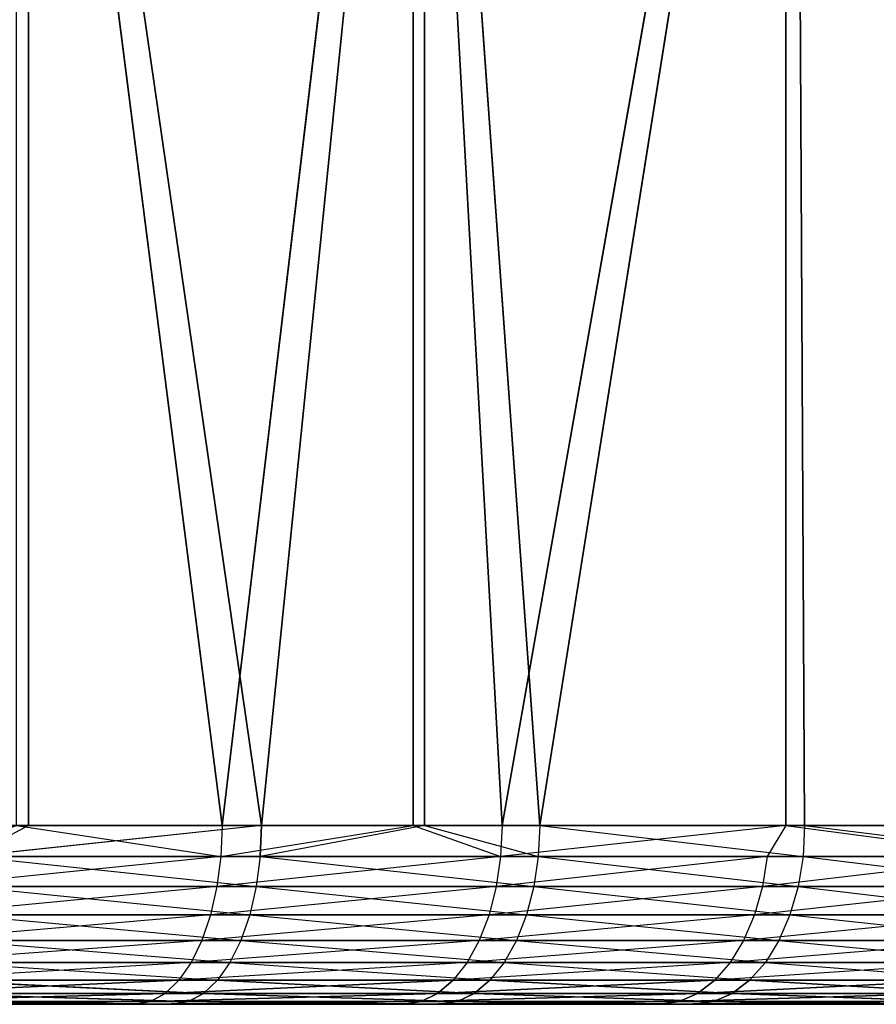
# Model space of a CAD drawing. Extents: x 0 to 8.9, y 0 to 29.9.
# Tile 315 of 656: x 3.5546 to 3.6502, y 0 to 0.11. Entities that reach past the tile are written whole.
import ezdxf

# ---------------------------------------------------------------- set-up
doc = ezdxf.new("R2010")
doc.units = 0
doc.header["$LTSCALE"] = 2.54
doc.layers.get('0').update_dxf_attribs({"color": 13, "linetype": 'CONTINUOUS'})

# ---------------------------------------------------------------- blocks, each defined once
blk = doc.blocks.new('SZCZOTKA_DO_WC_BEZ_POKRYWK')
at = {"color": 0}
for p, q in [((3.55419, 0.2, 0.68323), (3.57718, 0.02, 0.69521)), ((3.55419, 0.2, 0.68323), (3.57718, 0.02, 0.69521)), ((3.55554, 0.02, 1.58104), (3.55554, 0.2, 1.58104)), ((3.55554, 0.02, 1.58104), (3.55554, 0.2, 1.58104)), ((3.58157, 0.02, 1.56725), (3.55554, 0.2, 1.58104)), ((3.58157, 0.02, 1.56725), (3.55554, 0.2, 1.58104)), ((3.59851, 0.2, 0.70775), (3.57718, 0.02, 0.69521)), ((3.59851, 0.2, 0.70775), (3.57718, 0.02, 0.69521)), ((3.58157, 0.02, 1.56725), (3.59979, 0.2, 1.55639)), ((3.58157, 0.02, 1.56725), (3.59979, 0.2, 1.55639)), ((3.60845, 0.02, 0.71408), (3.59851, 0.2, 0.70775)), ((3.59851, 0.2, 0.70775), (3.59851, 0.02, 0.70775)), ((3.59851, 0.2, 0.70775), (3.59851, 0.02, 0.70775)), ((3.60845, 0.02, 0.71408), (3.59851, 0.2, 0.70775)), ((3.59979, 0.02, 1.55639), (3.59979, 0.2, 1.55639)), ((3.59979, 0.02, 1.55639), (3.59979, 0.2, 1.55639)), ((3.61265, 0.02, 1.54807), (3.59979, 0.2, 1.55639)), ((3.61265, 0.02, 1.54807), (3.59979, 0.2, 1.55639)), ((3.60845, 0.02, 0.71408), (3.64013, 0.2, 0.73662)), ((3.60845, 0.02, 0.71408), (3.64013, 0.2, 0.73662)), ((3.61265, 0.02, 1.54807), (3.64131, 0.2, 1.52739)), ((3.61265, 0.02, 1.54807), (3.64131, 0.2, 1.52739)), ((3.64013, 0.02, 0.73662), (3.64013, 0.2, 0.73662)), ((3.64013, 0.02, 0.73662), (3.64013, 0.2, 0.73662)), ((3.64224, 0.02, 1.52667), (3.64131, 0.2, 1.52739)), ((3.64224, 0.02, 1.52667), (3.64131, 0.2, 1.52739)), ((3.55554, 0.02, 1.58104), (3.54904, 0.01653, 1.58384)), ((3.58157, 0.02, 1.56725), (3.54904, 0.01653, 1.58384)), ((3.55554, 0.02, 1.58104), (3.54917, 0.02, 1.58412)), ((3.57718, 0.02, 0.69521), (3.55419, 0.02, 0.68323)), ((3.55419, 0.02, 0.68323), (3.57703, 0.01653, 0.69548)), ((3.58157, 0.02, 1.56725), (3.55554, 0.02, 1.58104)), ((3.57703, 0.01653, 0.69548), (3.59851, 0.02, 0.70775)), ((3.57718, 0.02, 0.69521), (3.57703, 0.01653, 0.69548)), ((3.59851, 0.02, 0.70775), (3.57718, 0.02, 0.69521)), ((3.59979, 0.02, 1.55639), (3.58142, 0.01653, 1.56699)), ((3.58157, 0.02, 1.56725), (3.58142, 0.01653, 1.56699)), ((3.59979, 0.02, 1.55639), (3.58157, 0.02, 1.56725)), ((3.59851, 0.02, 0.70775), (3.60828, 0.01653, 0.71434)), ((3.60845, 0.02, 0.71408), (3.59851, 0.02, 0.70775)), ((3.59979, 0.02, 1.55639), (3.61248, 0.01653, 1.54782)), ((3.61265, 0.02, 1.54807), (3.59979, 0.02, 1.55639)), ((3.60845, 0.02, 0.71408), (3.60828, 0.01653, 0.71434)), ((3.64013, 0.02, 0.73662), (3.60828, 0.01653, 0.71434)), ((3.64013, 0.02, 0.73662), (3.60845, 0.02, 0.71408)), ((3.61265, 0.02, 1.54807), (3.61248, 0.01653, 1.54782)), ((3.61265, 0.02, 1.54807), (3.64206, 0.01653, 1.52643)), ((3.64224, 0.02, 1.52667), (3.61265, 0.02, 1.54807)), ((3.64013, 0.02, 0.73662), (3.63807, 0.01653, 0.73543)), ((3.64013, 0.02, 0.73662), (3.66625, 0.01653, 0.75863)), ((3.66645, 0.02, 0.7584), (3.64013, 0.02, 0.73662)), ((3.64224, 0.02, 1.52667), (3.64206, 0.01653, 1.52643)), ((3.64224, 0.02, 1.52667), (3.66999, 0.01653, 1.50294)), ((3.6702, 0.02, 1.50317), (3.64224, 0.02, 1.52667)), ((3.57703, 0.01653, 0.69548), (3.54411, 0.01316, 0.67977)), ((3.57703, 0.01653, 0.69548), (3.54449, 0.01653, 0.67895)), ((3.54904, 0.01653, 1.58384), (3.58097, 0.01316, 1.5662)), ((3.54904, 0.01653, 1.58384), (3.58142, 0.01653, 1.56699)), ((3.57703, 0.01653, 0.69548), (3.57659, 0.01316, 0.69627)), ((3.60828, 0.01653, 0.71434), (3.57659, 0.01316, 0.69627)), ((3.60828, 0.01653, 0.71434), (3.57703, 0.01653, 0.69548)), ((3.58142, 0.01653, 1.56699), (3.58097, 0.01316, 1.5662)), ((3.58142, 0.01653, 1.56699), (3.61248, 0.01653, 1.54782)), ((3.58142, 0.01653, 1.56699), (3.61198, 0.01316, 1.54707)), ((3.60828, 0.01653, 0.71434), (3.60779, 0.01316, 0.71509)), ((3.63807, 0.01653, 0.73543), (3.60779, 0.01316, 0.71509)), ((3.63807, 0.01653, 0.73543), (3.60828, 0.01653, 0.71434)), ((3.61248, 0.01653, 1.54782), (3.61198, 0.01316, 1.54707)), ((3.61248, 0.01653, 1.54782), (3.64206, 0.01653, 1.52643)), ((3.61248, 0.01653, 1.54782), (3.6415, 0.01316, 1.52572)), ((3.63807, 0.01653, 0.73543), (3.63753, 0.01316, 0.73614)), ((3.66625, 0.01653, 0.75863), (3.63753, 0.01316, 0.73614)), ((3.66625, 0.01653, 0.75863), (3.63807, 0.01653, 0.73543)), ((3.64206, 0.01653, 1.52643), (3.6415, 0.01316, 1.52572)), ((3.64206, 0.01653, 1.52643), (3.66999, 0.01653, 1.50294)), ((3.64206, 0.01653, 1.52643), (3.66939, 0.01316, 1.50227)), ((3.57659, 0.01316, 0.69627), (3.54349, 0.01, 0.68111)), ((3.57659, 0.01316, 0.69627), (3.54411, 0.01316, 0.67977)), ((3.54866, 0.01316, 1.58303), (3.58097, 0.01316, 1.5662)), ((3.54866, 0.01316, 1.58303), (3.58025, 0.01, 1.56492)), ((3.57659, 0.01316, 0.69627), (3.57588, 0.01, 0.69756)), ((3.60779, 0.01316, 0.71509), (3.57588, 0.01, 0.69756)), ((3.60779, 0.01316, 0.71509), (3.57659, 0.01316, 0.69627)), ((3.58097, 0.01316, 1.5662), (3.58025, 0.01, 1.56492)), ((3.58097, 0.01316, 1.5662), (3.61198, 0.01316, 1.54707)), ((3.58097, 0.01316, 1.5662), (3.61116, 0.01, 1.54584)), ((3.60779, 0.01316, 0.71509), (3.60698, 0.01, 0.71632)), ((3.63753, 0.01316, 0.73614), (3.60698, 0.01, 0.71632)), ((3.63753, 0.01316, 0.73614), (3.60779, 0.01316, 0.71509)), ((3.61198, 0.01316, 1.54707), (3.61116, 0.01, 1.54584)), ((3.61198, 0.01316, 1.54707), (3.6415, 0.01316, 1.52572)), ((3.61198, 0.01316, 1.54707), (3.6406, 0.01, 1.52456)), ((3.63753, 0.01316, 0.73614), (3.63663, 0.01, 0.73731)), ((3.66565, 0.01316, 0.75931), (3.63663, 0.01, 0.73731)), ((3.66565, 0.01316, 0.75931), (3.63753, 0.01316, 0.73614)), ((3.6415, 0.01316, 1.52572), (3.6406, 0.01, 1.52456)), ((3.6415, 0.01316, 1.52572), (3.66939, 0.01316, 1.50227)), ((3.6415, 0.01316, 1.52572), (3.6684, 0.01, 1.50118)), ((3.57588, 0.01, 0.69756), (3.54265, 0.00714, 0.68293)), ((3.57588, 0.01, 0.69756), (3.54349, 0.01, 0.68111)), ((3.54802, 0.01, 1.58169), (3.58025, 0.01, 1.56492)), ((3.54802, 0.01, 1.58169), (3.57926, 0.00714, 1.56318)), ((3.57588, 0.01, 0.69756), (3.57491, 0.00714, 0.69931)), ((3.60698, 0.01, 0.71632), (3.57491, 0.00714, 0.69931)), ((3.60698, 0.01, 0.71632), (3.57588, 0.01, 0.69756)), ((3.58025, 0.01, 1.56492), (3.57926, 0.00714, 1.56318)), ((3.58025, 0.01, 1.56492), (3.61116, 0.01, 1.54584)), ((3.58025, 0.01, 1.56492), (3.61005, 0.00714, 1.54418)), ((3.60698, 0.01, 0.71632), (3.60589, 0.00714, 0.718)), ((3.63663, 0.01, 0.73731), (3.60589, 0.00714, 0.718)), ((3.63663, 0.01, 0.73731), (3.60698, 0.01, 0.71632)), ((3.61116, 0.01, 1.54584), (3.61005, 0.00714, 1.54418)), ((3.61116, 0.01, 1.54584), (3.6406, 0.01, 1.52456)), ((3.61116, 0.01, 1.54584), (3.63937, 0.00714, 1.52298)), ((3.63663, 0.01, 0.73731), (3.63542, 0.00714, 0.7389)), ((3.66467, 0.01, 0.76041), (3.63542, 0.00714, 0.7389)), ((3.66467, 0.01, 0.76041), (3.63663, 0.01, 0.73731)), ((3.6406, 0.01, 1.52456), (3.63937, 0.00714, 1.52298)), ((3.6406, 0.01, 1.52456), (3.6684, 0.01, 1.50118)), ((3.6406, 0.01, 1.52456), (3.66706, 0.00714, 1.4997)), ((3.57491, 0.00714, 0.69931), (3.54161, 0.00468, 0.68516)), ((3.57491, 0.00714, 0.69931), (3.54265, 0.00714, 0.68293)), ((3.54717, 0.00714, 1.57989), (3.57926, 0.00714, 1.56318)), ((3.54717, 0.00714, 1.57989), (3.57804, 0.00468, 1.56104)), ((3.57491, 0.00714, 0.69931), (3.57371, 0.00468, 0.70146)), ((3.60589, 0.00714, 0.718), (3.57371, 0.00468, 0.70146)), ((3.60589, 0.00714, 0.718), (3.57491, 0.00714, 0.69931)), ((3.57926, 0.00714, 1.56318), (3.57804, 0.00468, 1.56104)), ((3.57926, 0.00714, 1.56318), (3.61005, 0.00714, 1.54418)), ((3.57926, 0.00714, 1.56318), (3.60868, 0.00468, 1.54213)), ((3.60589, 0.00714, 0.718), (3.60454, 0.00468, 0.72006)), ((3.63542, 0.00714, 0.7389), (3.60454, 0.00468, 0.72006)), ((3.63542, 0.00714, 0.7389), (3.60589, 0.00714, 0.718)), ((3.61005, 0.00714, 1.54418), (3.60868, 0.00468, 1.54213)), ((3.61005, 0.00714, 1.54418), (3.63937, 0.00714, 1.52298)), ((3.61005, 0.00714, 1.54418), (3.63785, 0.00468, 1.52104)), ((3.63542, 0.00714, 0.7389), (3.63392, 0.00468, 0.74086)), ((3.66334, 0.00714, 0.7619), (3.63392, 0.00468, 0.74086)), ((3.66334, 0.00714, 0.7619), (3.63542, 0.00714, 0.7389)), ((3.63937, 0.00714, 1.52298), (3.63785, 0.00468, 1.52104)), ((3.63937, 0.00714, 1.52298), (3.66706, 0.00714, 1.4997)), ((3.63937, 0.00714, 1.52298), (3.6654, 0.00468, 1.49787)), ((3.57371, 0.00468, 0.70146), (3.54042, 0.00268, 0.68775)), ((3.57371, 0.00468, 0.70146), (3.54161, 0.00468, 0.68516)), ((3.54611, 0.00468, 1.57766), (3.57804, 0.00468, 1.56104)), ((3.54611, 0.00468, 1.57766), (3.57663, 0.00268, 1.55856)), ((3.57371, 0.00468, 0.70146), (3.57233, 0.00268, 0.70396)), ((3.60454, 0.00468, 0.72006), (3.57233, 0.00268, 0.70396)), ((3.60454, 0.00468, 0.72006), (3.57371, 0.00468, 0.70146)), ((3.57804, 0.00468, 1.56104), (3.57663, 0.00268, 1.55856)), ((3.57804, 0.00468, 1.56104), (3.60868, 0.00468, 1.54213)), ((3.57804, 0.00468, 1.56104), (3.60709, 0.00268, 1.53976)), ((3.60454, 0.00468, 0.72006), (3.60297, 0.00268, 0.72245)), ((3.63392, 0.00468, 0.74086), (3.60297, 0.00268, 0.72245)), ((3.63392, 0.00468, 0.74086), (3.60454, 0.00468, 0.72006)), ((3.60868, 0.00468, 1.54213), (3.60709, 0.00268, 1.53976)), ((3.60868, 0.00468, 1.54213), (3.63785, 0.00468, 1.52104)), ((3.60868, 0.00468, 1.54213), (3.63609, 0.00268, 1.51879)), ((3.63392, 0.00468, 0.74086), (3.63219, 0.00268, 0.74313)), ((3.66171, 0.00468, 0.76375), (3.63219, 0.00268, 0.74313)), ((3.66171, 0.00468, 0.76375), (3.63392, 0.00468, 0.74086)), ((3.63785, 0.00468, 1.52104), (3.63609, 0.00268, 1.51879)), ((3.63785, 0.00468, 1.52104), (3.6654, 0.00468, 1.49787)), ((3.63785, 0.00468, 1.52104), (3.66349, 0.00268, 1.49575)), ((3.57233, 0.00268, 0.70396), (3.53909, 0.00121, 0.69062)), ((3.57233, 0.00268, 0.70396), (3.53909, 0.00121, 0.69062)), ((3.57233, 0.00268, 0.70396), (3.54042, 0.00268, 0.68775)), ((3.54488, 0.00268, 1.57508), (3.57663, 0.00268, 1.55856)), ((3.54488, 0.00268, 1.57508), (3.57507, 0.00121, 1.55581)), ((3.54488, 0.00268, 1.57508), (3.57507, 0.00121, 1.55581)), ((3.57233, 0.00268, 0.70396), (3.5708, 0.00121, 0.70672)), ((3.57233, 0.00268, 0.70396), (3.5708, 0.00121, 0.70672)), ((3.60297, 0.00268, 0.72245), (3.5708, 0.00121, 0.70672)), ((3.60297, 0.00268, 0.72245), (3.5708, 0.00121, 0.70672)), ((3.60297, 0.00268, 0.72245), (3.57233, 0.00268, 0.70396)), ((3.57663, 0.00268, 1.55856), (3.57507, 0.00121, 1.55581)), ((3.57663, 0.00268, 1.55856), (3.57507, 0.00121, 1.55581)), ((3.57663, 0.00268, 1.55856), (3.60709, 0.00268, 1.53976)), ((3.57663, 0.00268, 1.55856), (3.60533, 0.00121, 1.53713)), ((3.57663, 0.00268, 1.55856), (3.60533, 0.00121, 1.53713)), ((3.60297, 0.00268, 0.72245), (3.60124, 0.00121, 0.72509)), ((3.60297, 0.00268, 0.72245), (3.60124, 0.00121, 0.72509)), ((3.63219, 0.00268, 0.74313), (3.60124, 0.00121, 0.72509)), ((3.63219, 0.00268, 0.74313), (3.60124, 0.00121, 0.72509)), ((3.63219, 0.00268, 0.74313), (3.60297, 0.00268, 0.72245)), ((3.60709, 0.00268, 1.53976), (3.60533, 0.00121, 1.53713)), ((3.60709, 0.00268, 1.53976), (3.60533, 0.00121, 1.53713)), ((3.60709, 0.00268, 1.53976), (3.63609, 0.00268, 1.51879)), ((3.60709, 0.00268, 1.53976), (3.63415, 0.00121, 1.51629)), ((3.60709, 0.00268, 1.53976), (3.63415, 0.00121, 1.51629)), ((3.63219, 0.00268, 0.74313), (3.63027, 0.00121, 0.74564)), ((3.63219, 0.00268, 0.74313), (3.63027, 0.00121, 0.74564)), ((3.65981, 0.00268, 0.76589), (3.63027, 0.00121, 0.74564)), ((3.65981, 0.00268, 0.76589), (3.63027, 0.00121, 0.74564)), ((3.65981, 0.00268, 0.76589), (3.63219, 0.00268, 0.74313)), ((3.63609, 0.00268, 1.51879), (3.63415, 0.00121, 1.51629)), ((3.63609, 0.00268, 1.51879), (3.63415, 0.00121, 1.51629)), ((3.63609, 0.00268, 1.51879), (3.66349, 0.00268, 1.49575)), ((3.63609, 0.00268, 1.51879), (3.66137, 0.00121, 1.49341)), ((3.63609, 0.00268, 1.51879), (3.66137, 0.00121, 1.49341)), ((3.5708, 0.00121, 0.70672), (3.53767, 0.0003, 0.69368)), ((3.5708, 0.00121, 0.70672), (3.53767, 0.0003, 0.69368)), ((3.5708, 0.00121, 0.70672), (3.53909, 0.00121, 0.69062)), ((3.5708, 0.00121, 0.70672), (3.53909, 0.00121, 0.69062)), ((3.54353, 0.00121, 1.57223), (3.57507, 0.00121, 1.55581)), ((3.54353, 0.00121, 1.57223), (3.57507, 0.00121, 1.55581)), ((3.54353, 0.00121, 1.57223), (3.57341, 0.0003, 1.55288)), ((3.54353, 0.00121, 1.57223), (3.57341, 0.0003, 1.55288)), ((3.5708, 0.00121, 0.70672), (3.56916, 0.0003, 0.70967)), ((3.5708, 0.00121, 0.70672), (3.56916, 0.0003, 0.70967)), ((3.60124, 0.00121, 0.72509), (3.56916, 0.0003, 0.70967)), ((3.60124, 0.00121, 0.72509), (3.56916, 0.0003, 0.70967)), ((3.60124, 0.00121, 0.72509), (3.5708, 0.00121, 0.70672)), ((3.60124, 0.00121, 0.72509), (3.5708, 0.00121, 0.70672)), ((3.57507, 0.00121, 1.55581), (3.57341, 0.0003, 1.55288)), ((3.57507, 0.00121, 1.55581), (3.57341, 0.0003, 1.55288)), ((3.57507, 0.00121, 1.55581), (3.60533, 0.00121, 1.53713)), ((3.57507, 0.00121, 1.55581), (3.60533, 0.00121, 1.53713)), ((3.57507, 0.00121, 1.55581), (3.60346, 0.0003, 1.53433)), ((3.57507, 0.00121, 1.55581), (3.60346, 0.0003, 1.53433)), ((3.60124, 0.00121, 0.72509), (3.5994, 0.0003, 0.72791)), ((3.60124, 0.00121, 0.72509), (3.5994, 0.0003, 0.72791)), ((3.63027, 0.00121, 0.74564), (3.5994, 0.0003, 0.72791)), ((3.63027, 0.00121, 0.74564), (3.5994, 0.0003, 0.72791)), ((3.63027, 0.00121, 0.74564), (3.60124, 0.00121, 0.72509)), ((3.63027, 0.00121, 0.74564), (3.60124, 0.00121, 0.72509)), ((3.60533, 0.00121, 1.53713), (3.60346, 0.0003, 1.53433)), ((3.60533, 0.00121, 1.53713), (3.60346, 0.0003, 1.53433)), ((3.60533, 0.00121, 1.53713), (3.63415, 0.00121, 1.51629)), ((3.60533, 0.00121, 1.53713), (3.63415, 0.00121, 1.51629)), ((3.60533, 0.00121, 1.53713), (3.63208, 0.0003, 1.51364)), ((3.60533, 0.00121, 1.53713), (3.63208, 0.0003, 1.51364)), ((3.63027, 0.00121, 0.74564), (3.62822, 0.0003, 0.74832)), ((3.63027, 0.00121, 0.74564), (3.62822, 0.0003, 0.74832)), ((3.65772, 0.00121, 0.76825), (3.62822, 0.0003, 0.74832)), ((3.65772, 0.00121, 0.76825), (3.62822, 0.0003, 0.74832)), ((3.65772, 0.00121, 0.76825), (3.63027, 0.00121, 0.74564)), ((3.65772, 0.00121, 0.76825), (3.63027, 0.00121, 0.74564)), ((3.63415, 0.00121, 1.51629), (3.63208, 0.0003, 1.51364)), ((3.63415, 0.00121, 1.51629), (3.63208, 0.0003, 1.51364)), ((3.63415, 0.00121, 1.51629), (3.66137, 0.00121, 1.49341)), ((3.63415, 0.00121, 1.51629), (3.66137, 0.00121, 1.49341)), ((3.63415, 0.00121, 1.51629), (3.65911, 0.0003, 1.49091)), ((3.63415, 0.00121, 1.51629), (3.65911, 0.0003, 1.49091)), ((3.70207, 0, 0.82357), (3.50839, 0, 1.57992)), ((3.50839, 0, 1.57992), (3.67854, 0, 0.79757)), ((3.72364, 0, 0.85121), (3.50839, 0, 1.57992)), ((3.70207, 0, 0.82357), (3.50839, 0, 1.57992)), ((3.72364, 0, 0.85121), (3.50839, 0, 1.57992)), ((3.74313, 0, 0.88035), (3.50839, 0, 1.57992)), ((3.74313, 0, 0.88035), (3.50839, 0, 1.57992)), ((3.76044, 0, 0.91084), (3.50839, 0, 1.57992)), ((3.56748, 0, 0.7127), (3.50839, 0, 1.57992)), ((3.56748, 0, 0.7127), (3.50839, 0, 1.57992)), ((3.5975, 0, 0.73082), (3.50839, 0, 1.57992)), ((3.62611, 0, 0.75107), (3.50839, 0, 1.57992)), ((3.5975, 0, 0.73082), (3.50839, 0, 1.57992)), ((3.62611, 0, 0.75107), (3.50839, 0, 1.57992)), ((3.65318, 0, 0.77337), (3.50839, 0, 1.57992)), ((3.65318, 0, 0.77337), (3.50839, 0, 1.57992)), ((3.50839, 0, 1.57992), (3.67854, 0, 0.79757)), ((3.77548, 0, 0.94251), (3.50839, 0, 1.57992)), ((3.76044, 0, 0.91084), (3.50839, 0, 1.57992)), ((3.77548, 0, 0.94251), (3.50839, 0, 1.57992)), ((3.78817, 0, 0.9752), (3.50839, 0, 1.57992)), ((3.78817, 0, 0.9752), (3.50839, 0, 1.57992)), ((3.56916, 0.0003, 0.70967), (3.53622, 0, 0.69683)), ((3.56916, 0.0003, 0.70967), (3.53622, 0, 0.69683)), ((3.53622, 0, 0.69683), (3.56748, 0, 0.7127)), ((3.53622, 0, 0.69683), (3.56748, 0, 0.7127)), ((3.56916, 0.0003, 0.70967), (3.53767, 0.0003, 0.69368)), ((3.56916, 0.0003, 0.70967), (3.53767, 0.0003, 0.69368)), ((3.54059, 0, 1.56605), (3.57169, 0, 1.54986)), ((3.78817, 0, 0.9752), (3.54059, 0, 1.56605)), ((3.78817, 0, 0.9752), (3.54059, 0, 1.56605)), ((3.54059, 0, 1.56605), (3.57169, 0, 1.54986)), ((3.54208, 0.0003, 1.56919), (3.57341, 0.0003, 1.55288)), ((3.54208, 0.0003, 1.56919), (3.57341, 0.0003, 1.55288)), ((3.54208, 0.0003, 1.56919), (3.57169, 0, 1.54986)), ((3.54208, 0.0003, 1.56919), (3.57169, 0, 1.54986)), ((3.56916, 0.0003, 0.70967), (3.56748, 0, 0.7127)), ((3.56916, 0.0003, 0.70967), (3.56748, 0, 0.7127)), ((3.5994, 0.0003, 0.72791), (3.56748, 0, 0.7127)), ((3.5994, 0.0003, 0.72791), (3.56748, 0, 0.7127)), ((3.56748, 0, 0.7127), (3.5975, 0, 0.73082)), ((3.56748, 0, 0.7127), (3.5975, 0, 0.73082)), ((3.5994, 0.0003, 0.72791), (3.56916, 0.0003, 0.70967)), ((3.5994, 0.0003, 0.72791), (3.56916, 0.0003, 0.70967)), ((3.57341, 0.0003, 1.55288), (3.57169, 0, 1.54986)), ((3.57341, 0.0003, 1.55288), (3.57169, 0, 1.54986)), ((3.57169, 0, 1.54986), (3.60153, 0, 1.53145)), ((3.57169, 0, 1.54986), (3.60153, 0, 1.53145)), ((3.57169, 0, 1.54986), (3.78817, 0, 0.9752)), ((3.57169, 0, 1.54986), (3.78817, 0, 0.9752)), ((3.57341, 0.0003, 1.55288), (3.60346, 0.0003, 1.53433)), ((3.57341, 0.0003, 1.55288), (3.60346, 0.0003, 1.53433)), ((3.57341, 0.0003, 1.55288), (3.60153, 0, 1.53145)), ((3.57341, 0.0003, 1.55288), (3.60153, 0, 1.53145)), ((3.5994, 0.0003, 0.72791), (3.5975, 0, 0.73082)), ((3.5994, 0.0003, 0.72791), (3.5975, 0, 0.73082)), ((3.62822, 0.0003, 0.74832), (3.5975, 0, 0.73082)), ((3.62822, 0.0003, 0.74832), (3.5975, 0, 0.73082)), ((3.5975, 0, 0.73082), (3.62611, 0, 0.75107)), ((3.5975, 0, 0.73082), (3.62611, 0, 0.75107)), ((3.62822, 0.0003, 0.74832), (3.5994, 0.0003, 0.72791)), ((3.62822, 0.0003, 0.74832), (3.5994, 0.0003, 0.72791)), ((3.60346, 0.0003, 1.53433), (3.60153, 0, 1.53145)), ((3.60346, 0.0003, 1.53433), (3.60153, 0, 1.53145)), ((3.60153, 0, 1.53145), (3.62994, 0, 1.5109)), ((3.78817, 0, 0.9752), (3.60153, 0, 1.53145)), ((3.60153, 0, 1.53145), (3.62994, 0, 1.5109)), ((3.78817, 0, 0.9752), (3.60153, 0, 1.53145)), ((3.60346, 0.0003, 1.53433), (3.63208, 0.0003, 1.51364)), ((3.60346, 0.0003, 1.53433), (3.63208, 0.0003, 1.51364)), ((3.60346, 0.0003, 1.53433), (3.62994, 0, 1.5109)), ((3.60346, 0.0003, 1.53433), (3.62994, 0, 1.5109)), ((3.62822, 0.0003, 0.74832), (3.62611, 0, 0.75107)), ((3.62822, 0.0003, 0.74832), (3.62611, 0, 0.75107)), ((3.65548, 0.0003, 0.77077), (3.62611, 0, 0.75107)), ((3.65548, 0.0003, 0.77077), (3.62611, 0, 0.75107)), ((3.62611, 0, 0.75107), (3.65318, 0, 0.77337)), ((3.62611, 0, 0.75107), (3.65318, 0, 0.77337)), ((3.65548, 0.0003, 0.77077), (3.62822, 0.0003, 0.74832)), ((3.65548, 0.0003, 0.77077), (3.62822, 0.0003, 0.74832)), ((3.63208, 0.0003, 1.51364), (3.62994, 0, 1.5109)), ((3.63208, 0.0003, 1.51364), (3.62994, 0, 1.5109)), ((3.62994, 0, 1.5109), (3.65678, 0, 1.48834)), ((3.62994, 0, 1.5109), (3.65678, 0, 1.48834)), ((3.62994, 0, 1.5109), (3.78817, 0, 0.9752)), ((3.62994, 0, 1.5109), (3.78817, 0, 0.9752)), ((3.63208, 0.0003, 1.51364), (3.65911, 0.0003, 1.49091)), ((3.63208, 0.0003, 1.51364), (3.65911, 0.0003, 1.49091)), ((3.63208, 0.0003, 1.51364), (3.65678, 0, 1.48834)), ((3.63208, 0.0003, 1.51364), (3.65678, 0, 1.48834))]:
    blk.add_line(p, q, dxfattribs=at)
mesh = blk.add_polyface(dxfattribs=at)
corners = [(3.55554, 0.2, 1.58104), (3.50902, 0.2, 1.60108), (3.54917, 0.02, 1.58412)]
mesh.append_faces([[corners[k] for k in face] for face in [(0, 1, 2)]], dxfattribs={"color": 0})
mesh = blk.add_polyface(dxfattribs=at)
corners = [(3.55554, 0.2, 1.58104), (3.54917, 0.02, 1.58412), (3.55554, 0.02, 1.58104)]
mesh.append_faces([[corners[k] for k in face] for face in [(0, 1, 2)]], dxfattribs={"color": 0})
mesh = blk.add_polyface(dxfattribs=at)
corners = [(3.57718, 0.02, 0.69521), (3.55419, 0.02, 0.68323), (3.55419, 0.2, 0.68323)]
mesh.append_faces([[corners[k] for k in face] for face in [(0, 1, 2)]], dxfattribs={"color": 0})
mesh = blk.add_polyface(dxfattribs=at)
corners = [(3.59851, 0.2, 0.70775), (3.57718, 0.02, 0.69521), (3.55419, 0.2, 0.68323)]
mesh.append_faces([[corners[k] for k in face] for face in [(0, 1, 2)]], dxfattribs={"color": 0})
mesh = blk.add_polyface(dxfattribs=at)
corners = [(3.58157, 0.02, 1.56725), (3.55554, 0.2, 1.58104), (3.55554, 0.02, 1.58104)]
mesh.append_faces([[corners[k] for k in face] for face in [(0, 1, 2)]], dxfattribs={"color": 0})
mesh = blk.add_polyface(dxfattribs=at)
corners = [(3.59979, 0.2, 1.55639), (3.55554, 0.2, 1.58104), (3.58157, 0.02, 1.56725)]
mesh.append_faces([[corners[k] for k in face] for face in [(0, 1, 2)]], dxfattribs={"color": 0})
mesh = blk.add_polyface(dxfattribs=at)
corners = [(3.59851, 0.02, 0.70775), (3.57718, 0.02, 0.69521), (3.59851, 0.2, 0.70775)]
mesh.append_faces([[corners[k] for k in face] for face in [(0, 1, 2)]], dxfattribs={"color": 0})
mesh = blk.add_polyface(dxfattribs=at)
corners = [(3.59979, 0.2, 1.55639), (3.58157, 0.02, 1.56725), (3.59979, 0.02, 1.55639)]
mesh.append_faces([[corners[k] for k in face] for face in [(0, 1, 2)]], dxfattribs={"color": 0})
mesh = blk.add_polyface(dxfattribs=at)
corners = [(3.64013, 0.2, 0.73662), (3.60845, 0.02, 0.71408), (3.59851, 0.2, 0.70775)]
mesh.append_faces([[corners[k] for k in face] for face in [(0, 1, 2)]], dxfattribs={"color": 0})
mesh = blk.add_polyface(dxfattribs=at)
corners = [(3.60845, 0.02, 0.71408), (3.59851, 0.02, 0.70775), (3.59851, 0.2, 0.70775)]
mesh.append_faces([[corners[k] for k in face] for face in [(0, 1, 2)]], dxfattribs={"color": 0})
mesh = blk.add_polyface(dxfattribs=at)
corners = [(3.61265, 0.02, 1.54807), (3.59979, 0.2, 1.55639), (3.59979, 0.02, 1.55639)]
mesh.append_faces([[corners[k] for k in face] for face in [(0, 1, 2)]], dxfattribs={"color": 0})
mesh = blk.add_polyface(dxfattribs=at)
corners = [(3.64131, 0.2, 1.52739), (3.59979, 0.2, 1.55639), (3.61265, 0.02, 1.54807)]
mesh.append_faces([[corners[k] for k in face] for face in [(0, 1, 2)]], dxfattribs={"color": 0})
mesh = blk.add_polyface(dxfattribs=at)
corners = [(3.64013, 0.02, 0.73662), (3.60845, 0.02, 0.71408), (3.64013, 0.2, 0.73662)]
mesh.append_faces([[corners[k] for k in face] for face in [(0, 1, 2)]], dxfattribs={"color": 0})
mesh = blk.add_polyface(dxfattribs=at)
corners = [(3.64224, 0.02, 1.52667), (3.64131, 0.2, 1.52739), (3.61265, 0.02, 1.54807)]
mesh.append_faces([[corners[k] for k in face] for face in [(0, 1, 2)]], dxfattribs={"color": 0})
mesh = blk.add_polyface(dxfattribs=at)
corners = [(3.66645, 0.02, 0.7584), (3.64013, 0.02, 0.73662), (3.64013, 0.2, 0.73662)]
mesh.append_faces([[corners[k] for k in face] for face in [(0, 1, 2)]], dxfattribs={"color": 0})
mesh = blk.add_polyface(dxfattribs=at)
corners = [(3.67861, 0.2, 0.76955), (3.66645, 0.02, 0.7584), (3.64013, 0.2, 0.73662)]
mesh.append_faces([[corners[k] for k in face] for face in [(0, 1, 2)]], dxfattribs={"color": 0})
mesh = blk.add_polyface(dxfattribs=at)
corners = [(3.6702, 0.02, 1.50317), (3.64131, 0.2, 1.52739), (3.64224, 0.02, 1.52667)]
mesh.append_faces([[corners[k] for k in face] for face in [(0, 1, 2)]], dxfattribs={"color": 0})
mesh = blk.add_polyface(dxfattribs=at)
corners = [(3.67969, 0.2, 1.49434), (3.64131, 0.2, 1.52739), (3.6702, 0.02, 1.50317)]
mesh.append_faces([[corners[k] for k in face] for face in [(0, 1, 2)]], dxfattribs={"color": 0})
mesh = blk.add_polyface(dxfattribs=at)
corners = [(3.57703, 0.01653, 0.69548), (3.54449, 0.01653, 0.67895), (3.55419, 0.02, 0.68323)]
mesh.append_faces([[corners[k] for k in face] for face in [(0, 1, 2)]], dxfattribs={"color": 0})
mesh = blk.add_polyface(dxfattribs=at)
corners = [(3.58157, 0.02, 1.56725), (3.54904, 0.01653, 1.58384), (3.58142, 0.01653, 1.56699)]
mesh.append_faces([[corners[k] for k in face] for face in [(0, 1, 2)]], dxfattribs={"color": 0})
mesh = blk.add_polyface(dxfattribs=at)
corners = [(3.57233, 0.00268, 0.70396), (3.53909, 0.00121, 0.69062), (3.54042, 0.00268, 0.68775)]
mesh.append_faces([[corners[k] for k in face] for face in [(0, 1, 2)]], dxfattribs={"color": 0})
mesh = blk.add_polyface(dxfattribs=at)
corners = [(3.5708, 0.00121, 0.70672), (3.53909, 0.00121, 0.69062), (3.57233, 0.00268, 0.70396)]
mesh.append_faces([[corners[k] for k in face] for face in [(0, 1, 2)]], dxfattribs={"color": 0})
mesh = blk.add_polyface(dxfattribs=at)
corners = [(3.54488, 0.00268, 1.57508), (3.54353, 0.00121, 1.57223), (3.57507, 0.00121, 1.55581)]
mesh.append_faces([[corners[k] for k in face] for face in [(0, 1, 2)]], dxfattribs={"color": 0})
mesh = blk.add_polyface(dxfattribs=at)
corners = [(3.54488, 0.00268, 1.57508), (3.57507, 0.00121, 1.55581), (3.57663, 0.00268, 1.55856)]
mesh.append_faces([[corners[k] for k in face] for face in [(0, 1, 2)]], dxfattribs={"color": 0})
mesh = blk.add_polyface(dxfattribs=at)
corners = [(3.60297, 0.00268, 0.72245), (3.5708, 0.00121, 0.70672), (3.57233, 0.00268, 0.70396)]
mesh.append_faces([[corners[k] for k in face] for face in [(0, 1, 2)]], dxfattribs={"color": 0})
mesh = blk.add_polyface(dxfattribs=at)
corners = [(3.60124, 0.00121, 0.72509), (3.5708, 0.00121, 0.70672), (3.60297, 0.00268, 0.72245)]
mesh.append_faces([[corners[k] for k in face] for face in [(0, 1, 2)]], dxfattribs={"color": 0})
mesh = blk.add_polyface(dxfattribs=at)
corners = [(3.57663, 0.00268, 1.55856), (3.57507, 0.00121, 1.55581), (3.60533, 0.00121, 1.53713)]
mesh.append_faces([[corners[k] for k in face] for face in [(0, 1, 2)]], dxfattribs={"color": 0})
mesh = blk.add_polyface(dxfattribs=at)
corners = [(3.57663, 0.00268, 1.55856), (3.60533, 0.00121, 1.53713), (3.60709, 0.00268, 1.53976)]
mesh.append_faces([[corners[k] for k in face] for face in [(0, 1, 2)]], dxfattribs={"color": 0})
mesh = blk.add_polyface(dxfattribs=at)
corners = [(3.63219, 0.00268, 0.74313), (3.60124, 0.00121, 0.72509), (3.60297, 0.00268, 0.72245)]
mesh.append_faces([[corners[k] for k in face] for face in [(0, 1, 2)]], dxfattribs={"color": 0})
mesh = blk.add_polyface(dxfattribs=at)
corners = [(3.63027, 0.00121, 0.74564), (3.60124, 0.00121, 0.72509), (3.63219, 0.00268, 0.74313)]
mesh.append_faces([[corners[k] for k in face] for face in [(0, 1, 2)]], dxfattribs={"color": 0})
mesh = blk.add_polyface(dxfattribs=at)
corners = [(3.60709, 0.00268, 1.53976), (3.60533, 0.00121, 1.53713), (3.63415, 0.00121, 1.51629)]
mesh.append_faces([[corners[k] for k in face] for face in [(0, 1, 2)]], dxfattribs={"color": 0})
mesh = blk.add_polyface(dxfattribs=at)
corners = [(3.60709, 0.00268, 1.53976), (3.63415, 0.00121, 1.51629), (3.63609, 0.00268, 1.51879)]
mesh.append_faces([[corners[k] for k in face] for face in [(0, 1, 2)]], dxfattribs={"color": 0})
mesh = blk.add_polyface(dxfattribs=at)
corners = [(3.65981, 0.00268, 0.76589), (3.63027, 0.00121, 0.74564), (3.63219, 0.00268, 0.74313)]
mesh.append_faces([[corners[k] for k in face] for face in [(0, 1, 2)]], dxfattribs={"color": 0})
mesh = blk.add_polyface(dxfattribs=at)
corners = [(3.65772, 0.00121, 0.76825), (3.63027, 0.00121, 0.74564), (3.65981, 0.00268, 0.76589)]
mesh.append_faces([[corners[k] for k in face] for face in [(0, 1, 2)]], dxfattribs={"color": 0})
mesh = blk.add_polyface(dxfattribs=at)
corners = [(3.63609, 0.00268, 1.51879), (3.63415, 0.00121, 1.51629), (3.66137, 0.00121, 1.49341)]
mesh.append_faces([[corners[k] for k in face] for face in [(0, 1, 2)]], dxfattribs={"color": 0})
mesh = blk.add_polyface(dxfattribs=at)
corners = [(3.63609, 0.00268, 1.51879), (3.66137, 0.00121, 1.49341), (3.66349, 0.00268, 1.49575)]
mesh.append_faces([[corners[k] for k in face] for face in [(0, 1, 2)]], dxfattribs={"color": 0})
mesh = blk.add_polyface(dxfattribs=at)
corners = [(3.5708, 0.00121, 0.70672), (3.53767, 0.0003, 0.69368), (3.53909, 0.00121, 0.69062)]
mesh.append_faces([[corners[k] for k in face] for face in [(0, 1, 2)]], dxfattribs={"color": 0})
mesh = blk.add_polyface(dxfattribs=at)
corners = [(3.56916, 0.0003, 0.70967), (3.53767, 0.0003, 0.69368), (3.5708, 0.00121, 0.70672)]
mesh.append_faces([[corners[k] for k in face] for face in [(0, 1, 2)]], dxfattribs={"color": 0})
mesh = blk.add_polyface(dxfattribs=at)
corners = [(3.54353, 0.00121, 1.57223), (3.54208, 0.0003, 1.56919), (3.57341, 0.0003, 1.55288)]
mesh.append_faces([[corners[k] for k in face] for face in [(0, 1, 2)]], dxfattribs={"color": 0})
mesh = blk.add_polyface(dxfattribs=at)
corners = [(3.54353, 0.00121, 1.57223), (3.57341, 0.0003, 1.55288), (3.57507, 0.00121, 1.55581)]
mesh.append_faces([[corners[k] for k in face] for face in [(0, 1, 2)]], dxfattribs={"color": 0})
mesh = blk.add_polyface(dxfattribs=at)
corners = [(3.60124, 0.00121, 0.72509), (3.56916, 0.0003, 0.70967), (3.5708, 0.00121, 0.70672)]
mesh.append_faces([[corners[k] for k in face] for face in [(0, 1, 2)]], dxfattribs={"color": 0})
mesh = blk.add_polyface(dxfattribs=at)
corners = [(3.5994, 0.0003, 0.72791), (3.56916, 0.0003, 0.70967), (3.60124, 0.00121, 0.72509)]
mesh.append_faces([[corners[k] for k in face] for face in [(0, 1, 2)]], dxfattribs={"color": 0})
mesh = blk.add_polyface(dxfattribs=at)
corners = [(3.57507, 0.00121, 1.55581), (3.57341, 0.0003, 1.55288), (3.60346, 0.0003, 1.53433)]
mesh.append_faces([[corners[k] for k in face] for face in [(0, 1, 2)]], dxfattribs={"color": 0})
mesh = blk.add_polyface(dxfattribs=at)
corners = [(3.57507, 0.00121, 1.55581), (3.60346, 0.0003, 1.53433), (3.60533, 0.00121, 1.53713)]
mesh.append_faces([[corners[k] for k in face] for face in [(0, 1, 2)]], dxfattribs={"color": 0})
mesh = blk.add_polyface(dxfattribs=at)
corners = [(3.63027, 0.00121, 0.74564), (3.5994, 0.0003, 0.72791), (3.60124, 0.00121, 0.72509)]
mesh.append_faces([[corners[k] for k in face] for face in [(0, 1, 2)]], dxfattribs={"color": 0})
mesh = blk.add_polyface(dxfattribs=at)
corners = [(3.62822, 0.0003, 0.74832), (3.5994, 0.0003, 0.72791), (3.63027, 0.00121, 0.74564)]
mesh.append_faces([[corners[k] for k in face] for face in [(0, 1, 2)]], dxfattribs={"color": 0})
mesh = blk.add_polyface(dxfattribs=at)
corners = [(3.60533, 0.00121, 1.53713), (3.60346, 0.0003, 1.53433), (3.63208, 0.0003, 1.51364)]
mesh.append_faces([[corners[k] for k in face] for face in [(0, 1, 2)]], dxfattribs={"color": 0})
mesh = blk.add_polyface(dxfattribs=at)
corners = [(3.60533, 0.00121, 1.53713), (3.63208, 0.0003, 1.51364), (3.63415, 0.00121, 1.51629)]
mesh.append_faces([[corners[k] for k in face] for face in [(0, 1, 2)]], dxfattribs={"color": 0})
mesh = blk.add_polyface(dxfattribs=at)
corners = [(3.65772, 0.00121, 0.76825), (3.62822, 0.0003, 0.74832), (3.63027, 0.00121, 0.74564)]
mesh.append_faces([[corners[k] for k in face] for face in [(0, 1, 2)]], dxfattribs={"color": 0})
mesh = blk.add_polyface(dxfattribs=at)
corners = [(3.65548, 0.0003, 0.77077), (3.62822, 0.0003, 0.74832), (3.65772, 0.00121, 0.76825)]
mesh.append_faces([[corners[k] for k in face] for face in [(0, 1, 2)]], dxfattribs={"color": 0})
mesh = blk.add_polyface(dxfattribs=at)
corners = [(3.63415, 0.00121, 1.51629), (3.63208, 0.0003, 1.51364), (3.65911, 0.0003, 1.49091)]
mesh.append_faces([[corners[k] for k in face] for face in [(0, 1, 2)]], dxfattribs={"color": 0})
mesh = blk.add_polyface(dxfattribs=at)
corners = [(3.63415, 0.00121, 1.51629), (3.65911, 0.0003, 1.49091), (3.66137, 0.00121, 1.49341)]
mesh.append_faces([[corners[k] for k in face] for face in [(0, 1, 2)]], dxfattribs={"color": 0})
mesh = blk.add_polyface(dxfattribs=at)
corners = [(3.50839, 0, 1.57992), (3.67854, 0, 0.79757), (3.70207, 0, 0.82357)]
mesh.append_faces([[corners[k] for k in face] for face in [(0, 1, 2)]], dxfattribs={"color": 0})
mesh = blk.add_polyface(dxfattribs=at)
corners = [(3.50839, 0, 1.57992), (3.70207, 0, 0.82357), (3.72364, 0, 0.85121)]
mesh.append_faces([[corners[k] for k in face] for face in [(0, 1, 2)]], dxfattribs={"color": 0})
mesh = blk.add_polyface(dxfattribs=at)
corners = [(3.50839, 0, 1.57992), (3.72364, 0, 0.85121), (3.74313, 0, 0.88035)]
mesh.append_faces([[corners[k] for k in face] for face in [(0, 1, 2)]], dxfattribs={"color": 0})
mesh = blk.add_polyface(dxfattribs=at)
corners = [(3.50839, 0, 1.57992), (3.74313, 0, 0.88035), (3.76044, 0, 0.91084)]
mesh.append_faces([[corners[k] for k in face] for face in [(0, 1, 2)]], dxfattribs={"color": 0})
mesh = blk.add_polyface(dxfattribs=at)
corners = [(3.50839, 0, 1.57992), (3.53622, 0, 0.69683), (3.56748, 0, 0.7127)]
mesh.append_faces([[corners[k] for k in face] for face in [(0, 1, 2)]], dxfattribs={"color": 0})
mesh = blk.add_polyface(dxfattribs=at)
corners = [(3.50839, 0, 1.57992), (3.56748, 0, 0.7127), (3.5975, 0, 0.73082)]
mesh.append_faces([[corners[k] for k in face] for face in [(0, 1, 2)]], dxfattribs={"color": 0})
mesh = blk.add_polyface(dxfattribs=at)
corners = [(3.50839, 0, 1.57992), (3.5975, 0, 0.73082), (3.62611, 0, 0.75107)]
mesh.append_faces([[corners[k] for k in face] for face in [(0, 1, 2)]], dxfattribs={"color": 0})
mesh = blk.add_polyface(dxfattribs=at)
corners = [(3.50839, 0, 1.57992), (3.62611, 0, 0.75107), (3.65318, 0, 0.77337)]
mesh.append_faces([[corners[k] for k in face] for face in [(0, 1, 2)]], dxfattribs={"color": 0})
mesh = blk.add_polyface(dxfattribs=at)
corners = [(3.50839, 0, 1.57992), (3.65318, 0, 0.77337), (3.67854, 0, 0.79757)]
mesh.append_faces([[corners[k] for k in face] for face in [(0, 1, 2)]], dxfattribs={"color": 0})
mesh = blk.add_polyface(dxfattribs=at)
corners = [(3.50839, 0, 1.57992), (3.76044, 0, 0.91084), (3.77548, 0, 0.94251)]
mesh.append_faces([[corners[k] for k in face] for face in [(0, 1, 2)]], dxfattribs={"color": 0})
mesh = blk.add_polyface(dxfattribs=at)
corners = [(3.50839, 0, 1.57992), (3.77548, 0, 0.94251), (3.78817, 0, 0.9752)]
mesh.append_faces([[corners[k] for k in face] for face in [(0, 1, 2)]], dxfattribs={"color": 0})
mesh = blk.add_polyface(dxfattribs=at)
corners = [(3.50839, 0, 1.57992), (3.78817, 0, 0.9752), (3.54059, 0, 1.56605)]
mesh.append_faces([[corners[k] for k in face] for face in [(0, 1, 2)]], dxfattribs={"color": 0})
mesh = blk.add_polyface(dxfattribs=at)
corners = [(3.56916, 0.0003, 0.70967), (3.53622, 0, 0.69683), (3.53767, 0.0003, 0.69368)]
mesh.append_faces([[corners[k] for k in face] for face in [(0, 1, 2)]], dxfattribs={"color": 0})
mesh = blk.add_polyface(dxfattribs=at)
corners = [(3.56748, 0, 0.7127), (3.53622, 0, 0.69683), (3.56916, 0.0003, 0.70967)]
mesh.append_faces([[corners[k] for k in face] for face in [(0, 1, 2)]], dxfattribs={"color": 0})
mesh = blk.add_polyface(dxfattribs=at)
corners = [(3.54208, 0.0003, 1.56919), (3.54059, 0, 1.56605), (3.57169, 0, 1.54986)]
mesh.append_faces([[corners[k] for k in face] for face in [(0, 1, 2)]], dxfattribs={"color": 0})
mesh = blk.add_polyface(dxfattribs=at)
corners = [(3.54059, 0, 1.56605), (3.78817, 0, 0.9752), (3.57169, 0, 1.54986)]
mesh.append_faces([[corners[k] for k in face] for face in [(0, 1, 2)]], dxfattribs={"color": 0})
mesh = blk.add_polyface(dxfattribs=at)
corners = [(3.54208, 0.0003, 1.56919), (3.57169, 0, 1.54986), (3.57341, 0.0003, 1.55288)]
mesh.append_faces([[corners[k] for k in face] for face in [(0, 1, 2)]], dxfattribs={"color": 0})
mesh = blk.add_polyface(dxfattribs=at)
corners = [(3.5994, 0.0003, 0.72791), (3.56748, 0, 0.7127), (3.56916, 0.0003, 0.70967)]
mesh.append_faces([[corners[k] for k in face] for face in [(0, 1, 2)]], dxfattribs={"color": 0})
mesh = blk.add_polyface(dxfattribs=at)
corners = [(3.5975, 0, 0.73082), (3.56748, 0, 0.7127), (3.5994, 0.0003, 0.72791)]
mesh.append_faces([[corners[k] for k in face] for face in [(0, 1, 2)]], dxfattribs={"color": 0})
mesh = blk.add_polyface(dxfattribs=at)
corners = [(3.57341, 0.0003, 1.55288), (3.57169, 0, 1.54986), (3.60153, 0, 1.53145)]
mesh.append_faces([[corners[k] for k in face] for face in [(0, 1, 2)]], dxfattribs={"color": 0})
mesh = blk.add_polyface(dxfattribs=at)
corners = [(3.57169, 0, 1.54986), (3.78817, 0, 0.9752), (3.60153, 0, 1.53145)]
mesh.append_faces([[corners[k] for k in face] for face in [(0, 1, 2)]], dxfattribs={"color": 0})
mesh = blk.add_polyface(dxfattribs=at)
corners = [(3.57341, 0.0003, 1.55288), (3.60153, 0, 1.53145), (3.60346, 0.0003, 1.53433)]
mesh.append_faces([[corners[k] for k in face] for face in [(0, 1, 2)]], dxfattribs={"color": 0})
mesh = blk.add_polyface(dxfattribs=at)
corners = [(3.62822, 0.0003, 0.74832), (3.5975, 0, 0.73082), (3.5994, 0.0003, 0.72791)]
mesh.append_faces([[corners[k] for k in face] for face in [(0, 1, 2)]], dxfattribs={"color": 0})
mesh = blk.add_polyface(dxfattribs=at)
corners = [(3.62611, 0, 0.75107), (3.5975, 0, 0.73082), (3.62822, 0.0003, 0.74832)]
mesh.append_faces([[corners[k] for k in face] for face in [(0, 1, 2)]], dxfattribs={"color": 0})
mesh = blk.add_polyface(dxfattribs=at)
corners = [(3.60346, 0.0003, 1.53433), (3.60153, 0, 1.53145), (3.62994, 0, 1.5109)]
mesh.append_faces([[corners[k] for k in face] for face in [(0, 1, 2)]], dxfattribs={"color": 0})
mesh = blk.add_polyface(dxfattribs=at)
corners = [(3.60153, 0, 1.53145), (3.78817, 0, 0.9752), (3.62994, 0, 1.5109)]
mesh.append_faces([[corners[k] for k in face] for face in [(0, 1, 2)]], dxfattribs={"color": 0})
mesh = blk.add_polyface(dxfattribs=at)
corners = [(3.60346, 0.0003, 1.53433), (3.62994, 0, 1.5109), (3.63208, 0.0003, 1.51364)]
mesh.append_faces([[corners[k] for k in face] for face in [(0, 1, 2)]], dxfattribs={"color": 0})
mesh = blk.add_polyface(dxfattribs=at)
corners = [(3.65548, 0.0003, 0.77077), (3.62611, 0, 0.75107), (3.62822, 0.0003, 0.74832)]
mesh.append_faces([[corners[k] for k in face] for face in [(0, 1, 2)]], dxfattribs={"color": 0})
mesh = blk.add_polyface(dxfattribs=at)
corners = [(3.65318, 0, 0.77337), (3.62611, 0, 0.75107), (3.65548, 0.0003, 0.77077)]
mesh.append_faces([[corners[k] for k in face] for face in [(0, 1, 2)]], dxfattribs={"color": 0})
mesh = blk.add_polyface(dxfattribs=at)
corners = [(3.63208, 0.0003, 1.51364), (3.62994, 0, 1.5109), (3.65678, 0, 1.48834)]
mesh.append_faces([[corners[k] for k in face] for face in [(0, 1, 2)]], dxfattribs={"color": 0})
mesh = blk.add_polyface(dxfattribs=at)
corners = [(3.62994, 0, 1.5109), (3.78817, 0, 0.9752), (3.65678, 0, 1.48834)]
mesh.append_faces([[corners[k] for k in face] for face in [(0, 1, 2)]], dxfattribs={"color": 0})
mesh = blk.add_polyface(dxfattribs=at)
corners = [(3.63208, 0.0003, 1.51364), (3.65678, 0, 1.48834), (3.65911, 0.0003, 1.49091)]
mesh.append_faces([[corners[k] for k in face] for face in [(0, 1, 2)]], dxfattribs={"color": 0})

msp = doc.modelspace()

# ---------------------------------------------------------------- block references
at = {"color": 0}
msp.add_blockref('SZCZOTKA_DO_WC_BEZ_POKRYWK', (0, 0), dxfattribs=at)

doc.saveas('drawing.dxf')
